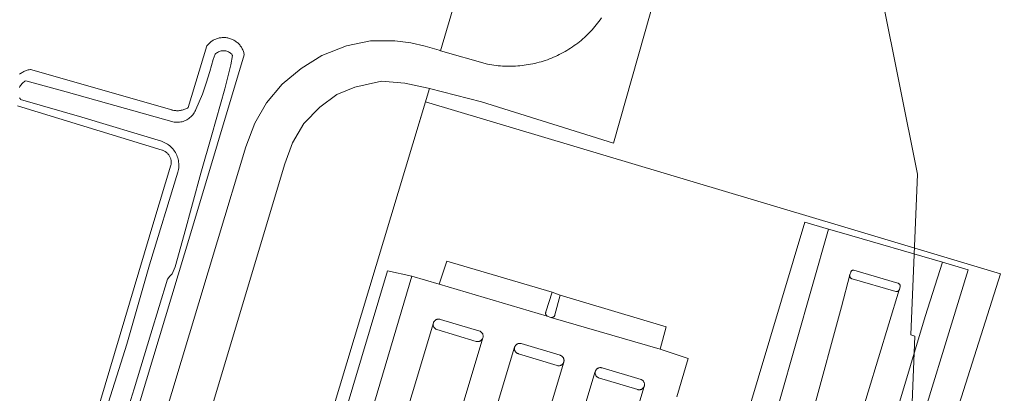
# Model space of a CAD drawing. Header units: metres. Extents: x 250001 to 257773, y 598992 to 609118.
# Tile 621 of 656: x 253844 to 254031, y 606582 to 606653. Entities that reach past the tile are written whole.
import ezdxf
from ezdxf.lldxf.tags import DXFTag

# ---------------------------------------------------------------- set-up
doc = ezdxf.new("R2010")
doc.units = ezdxf.units.M
for name, color, linetype, lineweight in [('B-WE-GR-GROENVOORZIENING-GV', 252, 'Continuous', 18), ('B-WE-IE-TERREINAFSCHEIDING_KUNSTMATIG_HEKWERK-G', 252, 'IE-TERREINAFSCHEIDING-KUNSTMATIG', 18), ('B-WE-KG-GRENS_PERCEEL-G', 150, 'KG-PERCEEL', 18), ('B-WE-OG-WATER-GV', 252, 'Continuous', 18), ('B-WE-OG-WATER_SLOOT-GV', 252, 'Continuous', 18), ('B-WE-VH-ONVERHARD-GV', 252, 'Continuous', 18), ('B-WE-VH-VERHARDING_GESLOTEN-GV', 252, 'Continuous', 18), ('B-WE-VH-VERHARDING_OPEN-GV', 252, 'Continuous', 18), ('X-XX-AL-REFERENTIE-G', 7, 'Continuous', 18)]:
    doc.layers.add(name, color=color, linetype=linetype, lineweight=lineweight)
doc.styles.get("Standard").update_dxf_attribs({"font": 'NLCS-ISO.ttf'})
doc.linetypes.add('IE-TERREINAFSCHEIDING-KUNSTMATIG', pattern='A,4,[82,NLCS.shx,S=0.75,R=90,X=0,Y=0],4,-2', length=10)
tags = doc.linetypes.add('KG-PERCEEL', pattern='A,5.5,-2,["P",Standard,S=1.8,R=0,X=-0.5,Y=-0.9],-2,5.5,-2,[5,NLCS.SHX,S=0.75,R=0,X=0,Y=0],-2', length=19).pattern_tags.tags
tags[6] = DXFTag(74, 10)

# ---------------------------------------------------------------- blocks, each defined once
blk = doc.blocks.new('BS2021-132-Xref-KAD-20210617')
at = {"layer": 'B-WE-KG-GRENS_PERCEEL-G', "flags": 128}
blk.add_lwpolyline([(254256.194, 606302.798), (254231.381, 606310.39), (254199.46, 606205.41), (254141.068, 606223.264), (254145.104, 606236.537), (253935.426, 606300.662), (254012.312, 606553.421), (254013.901, 606592.727), (254013.157, 606592.954), (254014.385, 606623.481), (254007.646, 606657.241), (254016.856, 606687.692), (254018.196, 606723.557), (254027.42, 606754.086), (254030.357, 606832.912)], dxfattribs=at)
blk = doc.blocks.new('BS2021-132-Xref-BGT-GRIJS-20210617-aangepast')
at = {"layer": 'B-WE-GR-GROENVOORZIENING-GV', "flags": 128}
for points in [[(253843.15, 606496.661), (253844.181, 606500), (253844.282, 606500.328), (253845.356, 606500), (253848.135, 606499.151), (253848.388, 606500), (253857.255, 606529.78), (253881.64, 606610.822), (253887.009, 606628.645), (253888.741, 606633.158), (253890.934, 606636.982), (253893.89, 606640.528), (253897.503, 606643.482), (253901.44, 606645.977), (253906.125, 606647.795), (253910.66, 606648.722), (253915.303, 606648.743), (253918.311, 606648.372), (253921.016, 606647.739), (253923.68, 606646.958), (253923.951, 606646.881), (253926.71, 606656.278)], [(253926.71, 606656.278), (253923.951, 606646.881), (253932.838, 606644.337), (253933.242, 606644.26), (253933.648, 606644.19), (253934.056, 606644.129), (253934.464, 606644.075), (253934.873, 606644.03), (253935.284, 606643.992), (253935.694, 606643.963), (253936.106, 606643.941), (253936.517, 606643.927), (253936.929, 606643.922), (253937.341, 606643.924), (253937.753, 606643.934), (253938.164, 606643.953), (253938.575, 606643.979), (253938.985, 606644.013), (253939.395, 606644.055), (253939.804, 606644.106), (253940.212, 606644.164), (253940.618, 606644.23), (253941.023, 606644.304), (253941.427, 606644.385), (253941.829, 606644.475), (253942.229, 606644.572), (253942.627, 606644.677), (253943.023, 606644.79), (253943.417, 606644.911), (253943.809, 606645.039), (253944.197, 606645.175), (253944.584, 606645.318), (253944.967, 606645.469), (253945.347, 606645.627), (253945.724, 606645.792), (253946.098, 606645.965), (253946.468, 606646.145), (253946.835, 606646.332), (253947.198, 606646.527), (253947.558, 606646.728), (253947.913, 606646.936), (253948.264, 606647.151), (253948.611, 606647.373), (253948.954, 606647.602), (253949.292, 606647.837), (253949.625, 606648.079), (253949.954, 606648.327), (253950.278, 606648.581), (253950.597, 606648.842), (253950.91, 606649.109), (253951.219, 606649.382), (253951.522, 606649.661), (253951.82, 606649.945), (253952.112, 606650.236), (253952.398, 606650.532), (253952.679, 606650.833), (253952.953, 606651.14), (253953.222, 606651.452), (253953.484, 606651.77), (253953.74, 606652.092), (253953.99, 606652.419), (253954.234, 606652.751), (253954.471, 606653.088)], [(253964.879, 606658.142), (253956.722, 606629.359), (253931.693, 606637.199), (253921.824, 606639.711), (253921.065, 606637.147), (254000, 606613.578), (254030.126, 606604.583), (254015.253, 606557.719), (254017.217, 606557.364), (254028.638, 606553.816), (254035.524, 606576.742)], [(253838.082, 606509.028), (253869.576, 606614.457), (253872.8, 606625.159), (253872.828, 606625.294), (253872.849, 606625.43), (253872.861, 606625.567), (253872.865, 606625.705), (253872.862, 606625.842), (253872.85, 606625.979), (253872.831, 606626.116), (253872.803, 606626.251), (253872.768, 606626.384), (253872.725, 606626.515), (253872.675, 606626.643), (253872.617, 606626.768), (253872.552, 606626.889), (253872.481, 606627.007), (253872.402, 606627.12), (253872.317, 606627.228), (253872.226, 606627.331), (253872.129, 606627.429), (253872.027, 606627.521), (253871.919, 606627.607), (253871.806, 606627.686), (253871.69, 606627.759), (253871.569, 606627.825), (253871.444, 606627.884), (253871.317, 606627.935), (253871.186, 606627.979), (253871.176, 606627.982), (253843.709, 606636.404)], [(253844.122, 606642.416), (253844.265, 606642.529), (253844.413, 606642.636), (253844.566, 606642.736), (253844.722, 606642.829), (253844.883, 606642.915), (253845.047, 606642.994), (253845.215, 606643.066), (253845.385, 606643.13), (253845.558, 606643.187), (253845.734, 606643.236), (253845.911, 606643.278), (253846.09, 606643.311), (253846.173, 606643.324), (253872.982, 606635.628), (253873.011, 606635.62), (253873.184, 606635.579), (253873.358, 606635.546), (253873.534, 606635.52), (253873.711, 606635.503), (253873.889, 606635.493), (253874.066, 606635.492), (253874.244, 606635.498), (253874.421, 606635.512), (253874.598, 606635.535), (253874.773, 606635.565), (253874.946, 606635.603), (253875.118, 606635.649), (253875.288, 606635.702), (253875.455, 606635.764), (253875.619, 606635.832), (253875.78, 606635.908), (253875.937, 606635.991), (253876.09, 606636.081), (253879.618, 606647.792), (253879.729, 606647.932), (253879.847, 606648.067), (253879.97, 606648.196), (253880.099, 606648.32), (253880.233, 606648.438), (253880.372, 606648.55), (253880.517, 606648.655), (253880.666, 606648.754), (253880.819, 606648.847), (253880.976, 606648.932), (253881.137, 606649.01), (253881.301, 606649.081), (253881.468, 606649.144), (253881.638, 606649.2), (253881.81, 606649.248), (253881.984, 606649.289), (253882.16, 606649.321), (253882.337, 606649.346), (253882.515, 606649.363), (253882.693, 606649.372), (253882.872, 606649.373), (253883.051, 606649.365), (253883.229, 606649.35), (253883.406, 606649.327), (253883.582, 606649.296), (253883.757, 606649.257), (253883.929, 606649.211), (253884.1, 606649.156), (253884.267, 606649.095), (253884.432, 606649.025), (253884.593, 606648.949), (253884.751, 606648.865), (253884.905, 606648.774), (253885.055, 606648.677), (253885.201, 606648.573), (253885.341, 606648.462), (253885.476, 606648.345), (253885.606, 606648.223), (253885.731, 606648.094), (253885.85, 606647.961), (253885.962, 606647.822), (253886.068, 606647.678), (253886.168, 606647.529), (253886.26, 606647.377), (253886.347, 606647.22), (253886.425, 606647.059), (253886.497, 606646.896), (253886.561, 606646.729), (253886.618, 606646.559), (253886.667, 606646.387), (253886.708, 606646.213), (253886.731, 606646.097), (253876.565, 606612.351), (253844.183, 606504.764)], [(253882.479, 606500), (253913.894, 606605.12), (253918.504, 606604.135), (253923.703, 606602.608), (253925.146, 606606.971), (253945.121, 606601.044), (253946.66, 606600.53), (253966.757, 606594.517), (253965.59, 606590.283), (253970.935, 606588.502), (253968.775, 606581.224)], [(253981.984, 606577.37), (253993.056, 606614.331), (253997.547, 606613.022), (254000, 606612.307), (254019.111, 606606.735), (254024.013, 606605.306), (254012.554, 606567.993)], [(254015.253, 606557.719), (254030.126, 606604.583), (254000, 606613.578), (253921.065, 606637.147), (253918.71, 606629.203), (253879.755, 606500)]]:
    blk.add_lwpolyline(points, dxfattribs=at)
blk.add_lwpolyline([(253917.202, 606640.743), (253912.733, 606641.08), (253907.702, 606639.966), (253904.286, 606638.584), (253901.019, 606636.195), (253898.043, 606633.073), (253895.861, 606629.372), (253894.401, 606625.439), (253860.149, 606511.2), (253859.68, 606507.167), (253860.293, 606503.031), (253861.466, 606500), (253862.289, 606497.874), (253864.716, 606494.046), (253864.879, 606493.885), (253865.389, 606493.501), (253865.965, 606493.226), (253868.412, 606492.529), (253876.746, 606490.02), (253879.755, 606500), (253918.71, 606629.203), (253921.065, 606637.147), (253921.824, 606639.711), (253921.623, 606639.762)], close=True, dxfattribs=at)
at = {"layer": 'B-WE-IE-TERREINAFSCHEIDING_KUNSTMATIG_HEKWERK-G', "flags": 128}
for points in [[(253923.951, 606646.881), (253926.71, 606656.279), (253934.318, 606681.845), (253971.098, 606803.637), (254000, 606900.037)], [(253918.71, 606629.203), (253921.824, 606639.711)], [(254000, 606613.578), (253921.064, 606637.147)], [(253918.71, 606629.203), (253879.755, 606500)], [(254015.253, 606557.719), (254030.126, 606604.583), (254000, 606613.578)]]:
    blk.add_lwpolyline(points, dxfattribs=at)
at = {"layer": 'B-WE-OG-WATER-GV', "flags": 128}
for points in [[(253844.11, 606637.963), (253844.196, 606637.783), (253844.296, 606637.61), (253855.921, 606634.244), (253871.014, 606629.695), (253871.153, 606629.647), (253871.411, 606629.545), (253871.662, 606629.429), (253871.905, 606629.299), (253872.141, 606629.154), (253872.369, 606628.997), (253872.586, 606628.826), (253872.793, 606628.643), (253872.99, 606628.448), (253873.175, 606628.243), (253873.348, 606628.027), (253873.507, 606627.801), (253873.654, 606627.567), (253873.787, 606627.324), (253873.905, 606627.074), (253874.009, 606626.818), (253874.098, 606626.556), (253874.172, 606626.289), (253874.23, 606626.019), (253874.272, 606625.746), (253874.299, 606625.47), (253874.309, 606625.194), (253874.304, 606624.918), (253874.282, 606624.642), (253874.245, 606624.368), (253874.192, 606624.096), (253874.123, 606623.828), (253868.761, 606606.256), (253864.478, 606591.195), (253859.816, 606576.634)], [(253861.711, 606569.6), (253865.835, 606582.749), (253868.99, 606593.183), (253872.177, 606603.539), (253872.596, 606604.105), (253873.063, 606604.547), (253873.602, 606605.881), (253875.33, 606611.999), (253878.493, 606623.623), (253880.542, 606630.933), (253883.035, 606639.672), (253884.195, 606644.189), (253884.496, 606645.992), (253884.45, 606646.054), (253884.332, 606646.195), (253884.202, 606646.325), (253884.061, 606646.443), (253883.91, 606646.549), (253883.751, 606646.641), (253883.585, 606646.719), (253883.412, 606646.782), (253883.235, 606646.83), (253883.054, 606646.863), (253882.871, 606646.879), (253882.687, 606646.88), (253882.504, 606646.864), (253882.322, 606646.833), (253882.145, 606646.786), (253881.972, 606646.724), (253881.805, 606646.647), (253881.645, 606646.556), (253881.494, 606646.451), (253881.352, 606646.334), (253881.222, 606646.204), (253880.837, 606645.184), (253880.21, 606642.909), (253879.505, 606640.697), (253878.799, 606638.61), (253877.503, 606635.704), (253877.442, 606635.554), (253877.336, 606635.332), (253877.217, 606635.118), (253877.084, 606634.912), (253876.937, 606634.715), (253876.778, 606634.527), (253876.607, 606634.351), (253876.426, 606634.186), (253876.233, 606634.033), (253876.031, 606633.893), (253875.821, 606633.767), (253875.603, 606633.654), (253875.378, 606633.556), (253875.146, 606633.473), (253874.911, 606633.405), (253874.671, 606633.353), (253874.428, 606633.316), (253874.183, 606633.295), (253873.938, 606633.29), (253873.692, 606633.301), (253873.448, 606633.328), (253852.929, 606639.062), (253845.274, 606641.171), (253845.131, 606641.092), (253844.963, 606640.984), (253844.805, 606640.862), (253844.656, 606640.729), (253844.519, 606640.583), (253844.394, 606640.427), (253844.282, 606640.262), (253844.184, 606640.088), (253844.1, 606639.907)]]:
    blk.add_lwpolyline(points, dxfattribs=at)
at = {"layer": 'B-WE-OG-WATER_SLOOT-GV', "flags": 128}
for points in [[(253843.709, 606636.404), (253871.176, 606627.982), (253871.186, 606627.979), (253871.317, 606627.935), (253871.444, 606627.884), (253871.569, 606627.825), (253871.69, 606627.759), (253871.806, 606627.686), (253871.919, 606627.607), (253872.027, 606627.521), (253872.129, 606627.429), (253872.226, 606627.331), (253872.317, 606627.228), (253872.402, 606627.12), (253872.481, 606627.007), (253872.552, 606626.889), (253872.617, 606626.768), (253872.675, 606626.643), (253872.725, 606626.515), (253872.768, 606626.384), (253872.803, 606626.251), (253872.831, 606626.116), (253872.85, 606625.979), (253872.862, 606625.842), (253872.865, 606625.705), (253872.861, 606625.567), (253872.849, 606625.43), (253872.828, 606625.294), (253872.8, 606625.159), (253869.576, 606614.457), (253838.082, 606509.028)], [(253844.183, 606504.764), (253876.565, 606612.351), (253886.731, 606646.097), (253886.708, 606646.213), (253886.667, 606646.387), (253886.618, 606646.559), (253886.561, 606646.729), (253886.497, 606646.896), (253886.425, 606647.059), (253886.347, 606647.22), (253886.26, 606647.377), (253886.168, 606647.529), (253886.068, 606647.678), (253885.962, 606647.822), (253885.85, 606647.961), (253885.731, 606648.094), (253885.606, 606648.223), (253885.476, 606648.345), (253885.341, 606648.462), (253885.201, 606648.573), (253885.055, 606648.677), (253884.905, 606648.774), (253884.751, 606648.865), (253884.593, 606648.949), (253884.432, 606649.025), (253884.267, 606649.095), (253884.1, 606649.156), (253883.929, 606649.211), (253883.757, 606649.257), (253883.582, 606649.296), (253883.406, 606649.327), (253883.229, 606649.35), (253883.051, 606649.365), (253882.872, 606649.373), (253882.693, 606649.372), (253882.515, 606649.363), (253882.337, 606649.346), (253882.16, 606649.321), (253881.984, 606649.289), (253881.81, 606649.248), (253881.638, 606649.2), (253881.468, 606649.144), (253881.301, 606649.081), (253881.137, 606649.01), (253880.976, 606648.932), (253880.819, 606648.847), (253880.666, 606648.754), (253880.517, 606648.655), (253880.372, 606648.55), (253880.233, 606648.438), (253880.099, 606648.32), (253879.97, 606648.196), (253879.847, 606648.067), (253879.729, 606647.932), (253879.618, 606647.792), (253876.09, 606636.081), (253875.937, 606635.991), (253875.78, 606635.908), (253875.619, 606635.832), (253875.455, 606635.764), (253875.288, 606635.702), (253875.118, 606635.649), (253874.946, 606635.603), (253874.773, 606635.565), (253874.598, 606635.535), (253874.421, 606635.512), (253874.244, 606635.498), (253874.066, 606635.492), (253873.889, 606635.493), (253873.711, 606635.503), (253873.534, 606635.52), (253873.358, 606635.546), (253873.184, 606635.579), (253873.011, 606635.62), (253872.982, 606635.628), (253846.173, 606643.324), (253846.09, 606643.311), (253845.911, 606643.278), (253845.734, 606643.236), (253845.558, 606643.187), (253845.385, 606643.13), (253845.215, 606643.066), (253845.047, 606642.994), (253844.883, 606642.915), (253844.722, 606642.829), (253844.566, 606642.736), (253844.413, 606642.636), (253844.265, 606642.529), (253844.122, 606642.416)], [(253859.816, 606576.634), (253864.478, 606591.195), (253868.761, 606606.256), (253874.123, 606623.828), (253874.192, 606624.096), (253874.245, 606624.368), (253874.282, 606624.642), (253874.304, 606624.918), (253874.309, 606625.194), (253874.299, 606625.47), (253874.272, 606625.746), (253874.23, 606626.019), (253874.172, 606626.289), (253874.098, 606626.556), (253874.009, 606626.818), (253873.905, 606627.074), (253873.787, 606627.324), (253873.654, 606627.567), (253873.507, 606627.801), (253873.348, 606628.027), (253873.175, 606628.243), (253872.99, 606628.448), (253872.793, 606628.643), (253872.586, 606628.826), (253872.369, 606628.997), (253872.141, 606629.154), (253871.905, 606629.299), (253871.662, 606629.429), (253871.411, 606629.545), (253871.153, 606629.647), (253871.014, 606629.695), (253855.921, 606634.244), (253844.296, 606637.61), (253844.196, 606637.783), (253844.11, 606637.963)], [(253844.1, 606639.907), (253844.184, 606640.088), (253844.282, 606640.262), (253844.394, 606640.427), (253844.519, 606640.583), (253844.656, 606640.729), (253844.805, 606640.862), (253844.963, 606640.984), (253845.131, 606641.092), (253845.274, 606641.171), (253852.929, 606639.062), (253873.448, 606633.328), (253873.692, 606633.301), (253873.938, 606633.29), (253874.183, 606633.295), (253874.428, 606633.316), (253874.671, 606633.353), (253874.911, 606633.405), (253875.146, 606633.473), (253875.378, 606633.556), (253875.603, 606633.654), (253875.821, 606633.767), (253876.031, 606633.893), (253876.233, 606634.033), (253876.426, 606634.186), (253876.607, 606634.351), (253876.778, 606634.527), (253876.937, 606634.715), (253877.084, 606634.912), (253877.217, 606635.118), (253877.336, 606635.332), (253877.442, 606635.554), (253877.503, 606635.704), (253878.799, 606638.61), (253879.505, 606640.697), (253880.21, 606642.909), (253880.837, 606645.184), (253881.222, 606646.204), (253881.352, 606646.334), (253881.494, 606646.451), (253881.645, 606646.556), (253881.805, 606646.647), (253881.972, 606646.724), (253882.145, 606646.786), (253882.322, 606646.833), (253882.504, 606646.864), (253882.687, 606646.88), (253882.871, 606646.879), (253883.054, 606646.863), (253883.235, 606646.83), (253883.412, 606646.782), (253883.585, 606646.719), (253883.751, 606646.641), (253883.91, 606646.549), (253884.061, 606646.443), (253884.202, 606646.325), (253884.332, 606646.195), (253884.45, 606646.054), (253884.496, 606645.992), (253884.195, 606644.189), (253883.035, 606639.672), (253880.542, 606630.933), (253878.493, 606623.623), (253875.33, 606611.999), (253873.602, 606605.881), (253873.063, 606604.547), (253872.596, 606604.105), (253872.177, 606603.539), (253868.99, 606593.183), (253865.835, 606582.749), (253861.711, 606569.6)]]:
    blk.add_lwpolyline(points, dxfattribs=at)
at = {"layer": 'B-WE-VH-ONVERHARD-GV', "flags": 128}
blk.add_lwpolyline([(253946.66, 606600.53), (253945.121, 606601.044), (253943.918, 606597.314), (253943.894, 606597.246), (253943.878, 606597.175), (253943.87, 606597.103), (253943.87, 606597.031), (253943.877, 606596.959), (253943.893, 606596.888), (253943.916, 606596.82), (253943.947, 606596.754), (253943.985, 606596.693), (253944.029, 606596.635), (253944.08, 606596.584), (253944.135, 606596.538), (253944.171, 606596.513), (253944.882, 606596.268), (253944.954, 606596.26), (253945.027, 606596.26), (253945.1, 606596.267), (253945.171, 606596.283), (253945.24, 606596.306), (253945.306, 606596.337), (253945.368, 606596.375), (253945.425, 606596.419), (253945.478, 606596.47), (253945.525, 606596.526), (253945.565, 606596.586), (253945.598, 606596.651), (253945.624, 606596.719), (253945.636, 606596.761)], close=True, dxfattribs=at)
at = {"layer": 'B-WE-VH-VERHARDING_GESLOTEN-GV', "flags": 128}
for points in [[(253954.471, 606653.088), (253954.234, 606652.751), (253953.99, 606652.419), (253953.74, 606652.092), (253953.484, 606651.77), (253953.222, 606651.452), (253952.953, 606651.14), (253952.679, 606650.833), (253952.398, 606650.532), (253952.112, 606650.236), (253951.82, 606649.945), (253951.522, 606649.661), (253951.219, 606649.382), (253950.91, 606649.109), (253950.597, 606648.842), (253950.278, 606648.581), (253949.954, 606648.327), (253949.625, 606648.079), (253949.292, 606647.837), (253948.954, 606647.602), (253948.611, 606647.373), (253948.264, 606647.151), (253947.913, 606646.936), (253947.558, 606646.728), (253947.198, 606646.527), (253946.835, 606646.332), (253946.468, 606646.145), (253946.098, 606645.965), (253945.724, 606645.792), (253945.347, 606645.627), (253944.967, 606645.469), (253944.584, 606645.318), (253944.197, 606645.175), (253943.809, 606645.039), (253943.417, 606644.911), (253943.023, 606644.79), (253942.627, 606644.677), (253942.229, 606644.572), (253941.829, 606644.475), (253941.427, 606644.385), (253941.023, 606644.304), (253940.618, 606644.23), (253940.212, 606644.164), (253939.804, 606644.106), (253939.395, 606644.055), (253938.985, 606644.013), (253938.575, 606643.979), (253938.164, 606643.953), (253937.753, 606643.934), (253937.341, 606643.924), (253936.929, 606643.922), (253936.517, 606643.927), (253936.106, 606643.941), (253935.694, 606643.963), (253935.284, 606643.992), (253934.873, 606644.03), (253934.464, 606644.075), (253934.056, 606644.129), (253933.648, 606644.19), (253933.242, 606644.26), (253932.838, 606644.337), (253923.951, 606646.881), (253923.68, 606646.958), (253921.016, 606647.739), (253918.311, 606648.372), (253915.303, 606648.743), (253910.66, 606648.722), (253906.125, 606647.795), (253901.44, 606645.977), (253897.503, 606643.482), (253893.89, 606640.528), (253890.934, 606636.982), (253888.741, 606633.158), (253887.009, 606628.645), (253881.64, 606610.822), (253857.255, 606529.78)], [(253860.149, 606511.2), (253894.401, 606625.439), (253895.861, 606629.372), (253898.043, 606633.073), (253901.019, 606636.195), (253904.286, 606638.584), (253907.702, 606639.966), (253912.733, 606641.08), (253917.202, 606640.743), (253921.623, 606639.762), (253921.824, 606639.711), (253931.693, 606637.199), (253956.722, 606629.359), (253964.879, 606658.142)], [(253968.775, 606581.224), (253970.935, 606588.502), (253965.59, 606590.283), (253944.882, 606596.268), (253944.171, 606596.513), (253923.703, 606602.608), (253918.504, 606604.135), (253887.624, 606500)], [(253894.282, 606500.955), (253922.586, 606595.242), (253922.601, 606595.29), (253922.635, 606595.374), (253922.675, 606595.455), (253922.723, 606595.531), (253922.777, 606595.603), (253922.838, 606595.67), (253922.904, 606595.731), (253922.975, 606595.786), (253923.051, 606595.835), (253923.131, 606595.877), (253923.214, 606595.911), (253923.3, 606595.938), (253923.388, 606595.958), (253923.477, 606595.969), (253923.567, 606595.973), (253923.657, 606595.968), (253923.747, 606595.955), (253923.834, 606595.935), (253923.92, 606595.907), (253931.397, 606593.69), (253931.446, 606593.667), (253931.526, 606593.622), (253931.602, 606593.571), (253931.672, 606593.513), (253931.738, 606593.449), (253931.797, 606593.379), (253931.851, 606593.305), (253931.898, 606593.227), (253931.937, 606593.144), (253931.969, 606593.058), (253931.994, 606592.97), (253932.011, 606592.881), (253932.02, 606592.79), (253932.021, 606592.698), (253932.014, 606592.607), (253931.999, 606592.517), (253931.976, 606592.428), (253931.967, 606592.398), (253904.254, 606500)], [(253910.714, 606500), (253937.999, 606590.633), (253938.02, 606590.698), (253938.054, 606590.781), (253938.095, 606590.861), (253938.143, 606590.936), (253938.198, 606591.007), (253938.259, 606591.073), (253938.325, 606591.133), (253938.397, 606591.187), (253938.473, 606591.234), (253938.553, 606591.274), (253938.636, 606591.307), (253938.722, 606591.333), (253938.81, 606591.35), (253938.899, 606591.36), (253938.988, 606591.362), (253939.078, 606591.356), (253939.166, 606591.342), (253939.253, 606591.32), (253946.626, 606589.095), (253946.634, 606589.093), (253946.719, 606589.064), (253946.801, 606589.027), (253946.88, 606588.984), (253946.954, 606588.933), (253947.024, 606588.876), (253947.088, 606588.814), (253947.147, 606588.745), (253947.199, 606588.672), (253947.245, 606588.595), (253947.283, 606588.513), (253947.315, 606588.429), (253947.338, 606588.342), (253947.354, 606588.253), (253947.361, 606588.164), (253947.361, 606588.074), (253947.353, 606587.984), (253947.337, 606587.896), (253947.313, 606587.809), (253947.311, 606587.802), (253920.954, 606500)], [(253927.39, 606500), (253953.294, 606586.015), (253953.305, 606586.054), (253953.334, 606586.138), (253953.37, 606586.219), (253953.414, 606586.296), (253953.464, 606586.37), (253953.521, 606586.438), (253953.584, 606586.501), (253953.652, 606586.558), (253953.725, 606586.609), (253953.802, 606586.653), (253953.883, 606586.689), (253953.967, 606586.719), (253954.053, 606586.741), (253954.141, 606586.755), (253954.23, 606586.76), (253954.319, 606586.758), (253954.407, 606586.749), (253954.494, 606586.731), (253954.579, 606586.705), (253961.964, 606584.492), (253961.993, 606584.481), (253962.074, 606584.446), (253962.153, 606584.403), (253962.227, 606584.353), (253962.296, 606584.297), (253962.36, 606584.234), (253962.419, 606584.166), (253962.471, 606584.094), (253962.516, 606584.017), (253962.554, 606583.936), (253962.585, 606583.852), (253962.608, 606583.766), (253962.623, 606583.678), (253962.631, 606583.589), (253962.63, 606583.5), (253962.622, 606583.411), (253962.605, 606583.323), (253962.581, 606583.237), (253962.562, 606583.175), (253937.563, 606500)]]:
    blk.add_lwpolyline(points, dxfattribs=at)
at = {"layer": 'B-WE-VH-VERHARDING_OPEN-GV', "flags": 128}
for points in [[(253997.547, 606613.022), (253993.056, 606614.331), (253981.984, 606577.37), (253986.89, 606575.938), (253988.234, 606580.39)], [(253945.121, 606601.044), (253925.146, 606606.971), (253923.703, 606602.608), (253944.171, 606596.513), (253944.135, 606596.538), (253944.08, 606596.584), (253944.029, 606596.635), (253943.985, 606596.693), (253943.947, 606596.754), (253943.916, 606596.82), (253943.893, 606596.888), (253943.877, 606596.959), (253943.87, 606597.031), (253943.87, 606597.103), (253943.878, 606597.175), (253943.894, 606597.246), (253943.918, 606597.314)], [(254024.013, 606605.306), (254019.111, 606606.735), (254015.873, 606596.479), (254007.512, 606568.583), (254008.25, 606568.924), (254008.325, 606568.958), (254008.425, 606568.995), (254008.528, 606569.024), (254008.632, 606569.045), (254008.738, 606569.059), (254008.845, 606569.065), (254008.951, 606569.062), (254009.057, 606569.052), (254009.162, 606569.034), (254009.266, 606569.008), (254009.367, 606568.974), (254009.465, 606568.933), (254009.56, 606568.884), (254012.554, 606567.993)], [(253918.504, 606604.135), (253913.894, 606605.12), (253882.479, 606500), (253881.614, 606497.107), (253886.352, 606495.712), (253887.624, 606500)], [(254002.245, 606605.252), (254002.184, 606605.253), (254002.124, 606605.245), (254002.065, 606605.23), (254002.008, 606605.207), (254001.955, 606605.176), (254001.906, 606605.139), (254001.863, 606605.097), (254001.825, 606605.048), (254001.794, 606604.995), (254001.77, 606604.939), (254001.758, 606604.897), (254001.539, 606604.341), (254001.531, 606604.268), (254001.532, 606604.194), (254001.54, 606604.12), (254001.556, 606604.049), (254001.58, 606603.979), (254001.611, 606603.912), (254001.65, 606603.849), (254001.694, 606603.79), (254001.745, 606603.737), (254001.802, 606603.689), (254001.863, 606603.648), (254001.929, 606603.614), (254001.977, 606603.594), (254010.275, 606601.209), (254010.341, 606601.196), (254010.407, 606601.19), (254010.474, 606601.192), (254010.54, 606601.203), (254010.604, 606601.221), (254010.666, 606601.247), (254010.725, 606601.28), (254010.778, 606601.319), (254010.827, 606601.365), (254010.87, 606601.417), (254010.907, 606601.473), (254010.921, 606601.503), (254010.936, 606601.533), (254010.958, 606601.596), (254010.965, 606601.621), (254011.134, 606602.093), (254011.136, 606602.166), (254011.13, 606602.24), (254011.116, 606602.312), (254011.095, 606602.382), (254011.065, 606602.45), (254011.029, 606602.514), (254010.986, 606602.573), (254010.937, 606602.628), (254010.882, 606602.677), (254010.822, 606602.719), (254010.758, 606602.755), (254010.69, 606602.784), (254010.646, 606602.798), (254002.306, 606605.244)], [(253966.757, 606594.517), (253946.66, 606600.53), (253945.636, 606596.761), (253945.624, 606596.719), (253945.598, 606596.651), (253945.565, 606596.586), (253945.525, 606596.526), (253945.478, 606596.47), (253945.425, 606596.419), (253945.368, 606596.375), (253945.306, 606596.337), (253945.24, 606596.306), (253945.171, 606596.283), (253945.1, 606596.267), (253945.027, 606596.26), (253944.954, 606596.26), (253944.882, 606596.268), (253965.59, 606590.283)], [(253923.657, 606595.968), (253923.567, 606595.973), (253923.477, 606595.969), (253923.388, 606595.958), (253923.3, 606595.938), (253923.214, 606595.911), (253923.131, 606595.877), (253923.051, 606595.835), (253922.975, 606595.786), (253922.904, 606595.731), (253922.838, 606595.67), (253922.777, 606595.603), (253922.723, 606595.531), (253922.675, 606595.455), (253922.635, 606595.374), (253922.601, 606595.29), (253922.586, 606595.242), (253922.565, 606595.154), (253922.551, 606595.065), (253922.546, 606594.975), (253922.548, 606594.885), (253922.559, 606594.796), (253922.577, 606594.708), (253922.603, 606594.621), (253922.637, 606594.538), (253922.678, 606594.457), (253922.726, 606594.381), (253922.78, 606594.309), (253922.841, 606594.243), (253922.907, 606594.182), (253922.978, 606594.127), (253923.054, 606594.078), (253923.134, 606594.037), (253923.218, 606594.003), (253923.265, 606593.987), (253930.713, 606591.719), (253930.802, 606591.7), (253930.893, 606591.689), (253930.985, 606591.686), (253931.076, 606591.691), (253931.167, 606591.704), (253931.256, 606591.725), (253931.343, 606591.753), (253931.427, 606591.789), (253931.508, 606591.832), (253931.584, 606591.882), (253931.656, 606591.938), (253931.723, 606592.001), (253931.784, 606592.069), (253931.839, 606592.142), (253931.887, 606592.22), (253931.929, 606592.302), (253931.967, 606592.398), (253931.976, 606592.428), (253931.999, 606592.517), (253932.014, 606592.607), (253932.021, 606592.698), (253932.02, 606592.79), (253932.011, 606592.881), (253931.994, 606592.97), (253931.969, 606593.058), (253931.937, 606593.144), (253931.898, 606593.227), (253931.851, 606593.305), (253931.797, 606593.379), (253931.738, 606593.449), (253931.672, 606593.513), (253931.602, 606593.571), (253931.526, 606593.622), (253931.446, 606593.667), (253931.397, 606593.69), (253923.92, 606595.907), (253923.834, 606595.935), (253923.747, 606595.955)], [(253939.078, 606591.356), (253938.988, 606591.362), (253938.899, 606591.36), (253938.81, 606591.35), (253938.722, 606591.333), (253938.636, 606591.307), (253938.553, 606591.274), (253938.473, 606591.234), (253938.397, 606591.187), (253938.325, 606591.133), (253938.259, 606591.073), (253938.198, 606591.007), (253938.143, 606590.936), (253938.095, 606590.861), (253938.054, 606590.781), (253938.02, 606590.698), (253937.999, 606590.633), (253937.979, 606590.546), (253937.966, 606590.457), (253937.961, 606590.368), (253937.964, 606590.278), (253937.976, 606590.19), (253937.995, 606590.102), (253938.022, 606590.017), (253938.056, 606589.934), (253938.098, 606589.855), (253938.146, 606589.78), (253938.201, 606589.709), (253938.262, 606589.644), (253938.329, 606589.584), (253938.401, 606589.531), (253938.477, 606589.484), (253938.557, 606589.444), (253938.641, 606589.411), (253938.708, 606589.391), (253946.085, 606587.144), (253946.173, 606587.124), (253946.262, 606587.113), (253946.352, 606587.109), (253946.442, 606587.113), (253946.531, 606587.125), (253946.619, 606587.145), (253946.704, 606587.173), (253946.787, 606587.208), (253946.867, 606587.251), (253946.942, 606587.3), (253947.012, 606587.356), (253947.078, 606587.418), (253947.137, 606587.485), (253947.191, 606587.557), (253947.238, 606587.634), (253947.277, 606587.715), (253947.311, 606587.802), (253947.313, 606587.809), (253947.337, 606587.896), (253947.353, 606587.984), (253947.361, 606588.074), (253947.361, 606588.164), (253947.354, 606588.253), (253947.338, 606588.342), (253947.315, 606588.429), (253947.283, 606588.513), (253947.245, 606588.595), (253947.199, 606588.672), (253947.147, 606588.745), (253947.088, 606588.814), (253947.024, 606588.876), (253946.954, 606588.933), (253946.88, 606588.984), (253946.801, 606589.027), (253946.719, 606589.064), (253946.634, 606589.093), (253946.626, 606589.095), (253939.253, 606591.32), (253939.166, 606591.342)], [(253954.319, 606586.758), (253954.23, 606586.76), (253954.141, 606586.755), (253954.053, 606586.741), (253953.967, 606586.719), (253953.883, 606586.689), (253953.802, 606586.653), (253953.725, 606586.609), (253953.652, 606586.558), (253953.584, 606586.501), (253953.521, 606586.438), (253953.464, 606586.37), (253953.414, 606586.296), (253953.37, 606586.219), (253953.334, 606586.138), (253953.305, 606586.054), (253953.294, 606586.015), (253953.276, 606585.928), (253953.266, 606585.839), (253953.265, 606585.751), (253953.271, 606585.662), (253953.285, 606585.574), (253953.307, 606585.488), (253953.336, 606585.404), (253953.373, 606585.323), (253953.417, 606585.245), (253953.468, 606585.172), (253953.525, 606585.104), (253953.588, 606585.042), (253953.657, 606584.985), (253953.73, 606584.934), (253953.808, 606584.891), (253953.889, 606584.854), (253953.924, 606584.841), (253961.337, 606582.597), (253961.424, 606582.574), (253961.512, 606582.56), (253961.601, 606582.553), (253961.69, 606582.554), (253961.779, 606582.563), (253961.867, 606582.58), (253961.953, 606582.605), (253962.036, 606582.637), (253962.116, 606582.677), (253962.192, 606582.723), (253962.264, 606582.777), (253962.331, 606582.836), (253962.392, 606582.902), (253962.447, 606582.972), (253962.495, 606583.047), (253962.562, 606583.175), (253962.581, 606583.237), (253962.605, 606583.323), (253962.622, 606583.411), (253962.63, 606583.5), (253962.631, 606583.589), (253962.623, 606583.678), (253962.608, 606583.766), (253962.585, 606583.852), (253962.554, 606583.936), (253962.516, 606584.017), (253962.471, 606584.094), (253962.419, 606584.166), (253962.36, 606584.234), (253962.296, 606584.297), (253962.227, 606584.353), (253962.153, 606584.403), (253962.074, 606584.446), (253961.993, 606584.481), (253961.964, 606584.492), (253954.579, 606586.705), (253954.494, 606586.731), (253954.407, 606586.749)]]:
    blk.add_lwpolyline(points, close=True, dxfattribs=at)
for points in [[(253994.593, 606578.547), (254000, 606598.267), (254001.539, 606604.341), (254001.758, 606604.897), (254001.77, 606604.939), (254001.794, 606604.995), (254001.825, 606605.048), (254001.863, 606605.097), (254001.906, 606605.139), (254001.955, 606605.176), (254002.008, 606605.207), (254002.065, 606605.23), (254002.124, 606605.245), (254002.184, 606605.253), (254002.245, 606605.252), (254002.306, 606605.244), (254010.646, 606602.798), (254010.69, 606602.784), (254010.758, 606602.755), (254010.822, 606602.719), (254010.882, 606602.677), (254010.937, 606602.628), (254010.986, 606602.573), (254011.029, 606602.514), (254011.065, 606602.45), (254011.095, 606602.382), (254011.116, 606602.312), (254011.13, 606602.24), (254011.136, 606602.166), (254011.134, 606602.093), (254010.965, 606601.621), (254010.958, 606601.596), (254010.936, 606601.533), (254010.921, 606601.503), (254003.093, 606575.699)], [(254007.512, 606568.583), (254015.873, 606596.479), (254019.111, 606606.735), (254000, 606612.307), (253997.547, 606613.022), (253988.234, 606580.39)], [(254003.093, 606575.699), (254010.921, 606601.503), (254010.907, 606601.473), (254010.87, 606601.417), (254010.827, 606601.365), (254010.778, 606601.319), (254010.725, 606601.28), (254010.666, 606601.247), (254010.604, 606601.221), (254010.54, 606601.203), (254010.474, 606601.192), (254010.407, 606601.19), (254010.341, 606601.196), (254010.275, 606601.209), (254001.977, 606603.594), (254001.929, 606603.614), (254001.863, 606603.648), (254001.802, 606603.689), (254001.745, 606603.737), (254001.694, 606603.79), (254001.65, 606603.849), (254001.611, 606603.912), (254001.58, 606603.979), (254001.556, 606604.049), (254001.54, 606604.12), (254001.532, 606604.194), (254001.531, 606604.268), (254001.539, 606604.341), (254000, 606598.267), (253994.593, 606578.547)], [(253904.254, 606500), (253931.967, 606592.398), (253931.929, 606592.302), (253931.887, 606592.22), (253931.839, 606592.142), (253931.784, 606592.069), (253931.723, 606592.001), (253931.656, 606591.938), (253931.584, 606591.882), (253931.508, 606591.832), (253931.427, 606591.789), (253931.343, 606591.753), (253931.256, 606591.725), (253931.167, 606591.704), (253931.076, 606591.691), (253930.985, 606591.686), (253930.893, 606591.689), (253930.802, 606591.7), (253930.713, 606591.719), (253923.265, 606593.987), (253923.218, 606594.003), (253923.134, 606594.037), (253923.054, 606594.078), (253922.978, 606594.127), (253922.907, 606594.182), (253922.841, 606594.243), (253922.78, 606594.309), (253922.726, 606594.381), (253922.678, 606594.457), (253922.637, 606594.538), (253922.603, 606594.621), (253922.577, 606594.708), (253922.559, 606594.796), (253922.548, 606594.885), (253922.546, 606594.975), (253922.551, 606595.065), (253922.565, 606595.154), (253922.586, 606595.242), (253894.282, 606500.955)], [(253920.954, 606500), (253947.311, 606587.802), (253947.277, 606587.715), (253947.238, 606587.634), (253947.191, 606587.557), (253947.137, 606587.485), (253947.078, 606587.418), (253947.012, 606587.356), (253946.942, 606587.3), (253946.867, 606587.251), (253946.787, 606587.208), (253946.704, 606587.173), (253946.619, 606587.145), (253946.531, 606587.125), (253946.442, 606587.113), (253946.352, 606587.109), (253946.262, 606587.113), (253946.173, 606587.124), (253946.085, 606587.144), (253938.708, 606589.391), (253938.641, 606589.411), (253938.557, 606589.444), (253938.477, 606589.484), (253938.401, 606589.531), (253938.329, 606589.584), (253938.262, 606589.644), (253938.201, 606589.709), (253938.146, 606589.78), (253938.098, 606589.855), (253938.056, 606589.934), (253938.022, 606590.017), (253937.995, 606590.102), (253937.976, 606590.19), (253937.964, 606590.278), (253937.961, 606590.368), (253937.966, 606590.457), (253937.979, 606590.546), (253937.999, 606590.633), (253910.714, 606500)], [(253937.563, 606500), (253962.562, 606583.175), (253962.495, 606583.047), (253962.447, 606582.972), (253962.392, 606582.902), (253962.331, 606582.836), (253962.264, 606582.777), (253962.192, 606582.723), (253962.116, 606582.677), (253962.036, 606582.637), (253961.953, 606582.605), (253961.867, 606582.58), (253961.779, 606582.563), (253961.69, 606582.554), (253961.601, 606582.553), (253961.512, 606582.56), (253961.424, 606582.574), (253961.337, 606582.597), (253953.924, 606584.841), (253953.889, 606584.854), (253953.808, 606584.891), (253953.73, 606584.934), (253953.657, 606584.985), (253953.588, 606585.042), (253953.525, 606585.104), (253953.468, 606585.172), (253953.417, 606585.245), (253953.373, 606585.323), (253953.336, 606585.404), (253953.307, 606585.488), (253953.285, 606585.574), (253953.271, 606585.662), (253953.265, 606585.751), (253953.266, 606585.839), (253953.276, 606585.928), (253953.294, 606586.015), (253927.39, 606500)]]:
    blk.add_lwpolyline(points, dxfattribs=at)

msp = doc.modelspace()

# ---------------------------------------------------------------- block references
at = {"layer": 'X-XX-AL-REFERENTIE-G'}
for name in ['BS2021-132-Xref-BGT-GRIJS-20210617-aangepast', 'BS2021-132-Xref-KAD-20210617']:
    msp.add_blockref(name, (0, 0), dxfattribs=at)

doc.saveas('drawing.dxf')
